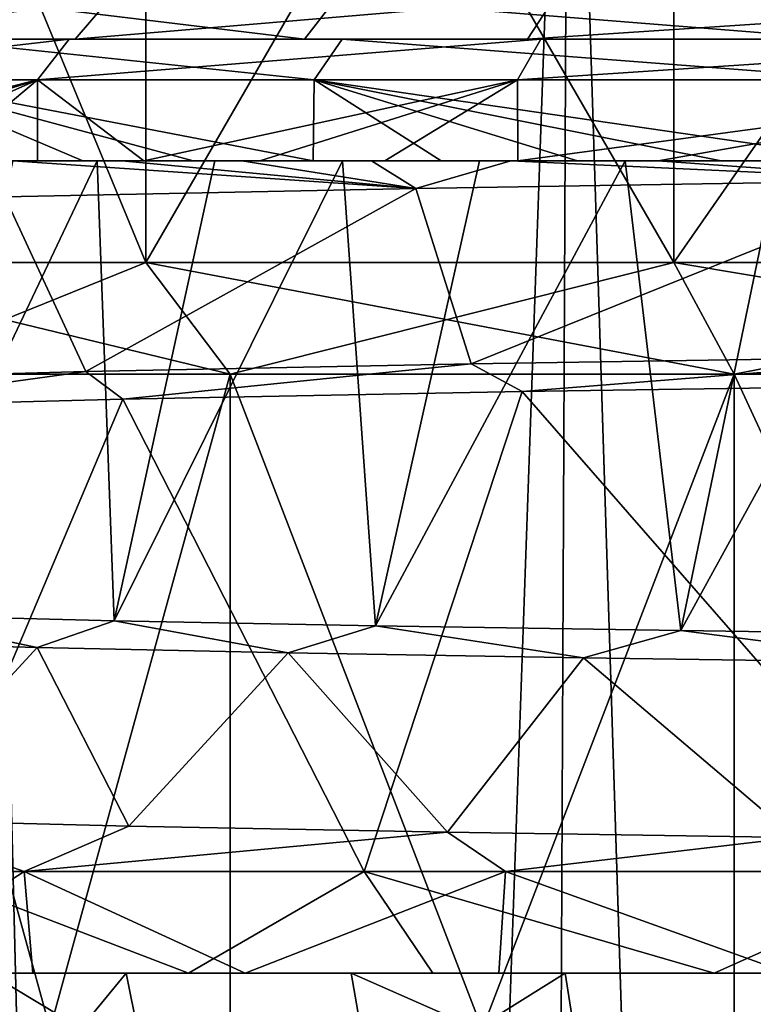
# Model space of a CAD drawing. Header units: millimetres. Extents: x -682 to 137, y -14 to 967.
# Tile 434 of 656: x -9.77 to -6.15, y 957.35 to 962.2. Entities that reach past the tile are written whole.
import ezdxf

# ---------------------------------------------------------------- set-up
doc = ezdxf.new("R2010")
doc.units = ezdxf.units.MM
doc.header["$LTSCALE"] = 65.185185
for name, color, linetype in [('100', 7, 'CONTINUOUS'), ('101', 7, 'CONTINUOUS'), ('105', 7, 'CONTINUOUS'), ('3650', 7, 'CONTINUOUS'), ('3651', 7, 'CONTINUOUS'), ('3721', 7, 'CONTINUOUS'), ('3722', 7, 'CONTINUOUS'), ('3723', 7, 'CONTINUOUS'), ('3748', 7, 'CONTINUOUS'), ('918', 7, 'CONTINUOUS'), ('919', 7, 'CONTINUOUS'), ('93', 7, 'CONTINUOUS'), ('94', 7, 'CONTINUOUS'), ('95', 7, 'CONTINUOUS'), ('96', 7, 'CONTINUOUS'), ('97', 7, 'CONTINUOUS')]:
    doc.layers.add(name, color=color, linetype=linetype)

msp = doc.modelspace()

# ---------------------------------------------------------------- linework, layer by layer
at = {"layer": '100', "color": 7, "linetype": 'CONTINUOUS', "true_color": 0x999999}
for points in [[(-9.6789, 961.9, -7.0087), (-11.2614, 961.9, -3.9979), (-9.5224, 962.1, -6.8837), (-9.6789, 961.9, -7.0087)], [(-9.5224, 962.1, -6.8837), (-11.2614, 961.9, -3.9979), (-11.074, 962.1, -3.928), (-9.5224, 962.1, -6.8837)], [(-10.3961, 961.9, 5.8927), (-8.3148, 961.9, 8.5829), (-10.2212, 962.1, 5.7957), (-10.3961, 961.9, 5.8927)], [(-10.2212, 962.1, 5.7957), (-8.3148, 961.9, 8.5829), (-8.1763, 962.1, 8.4386), (-10.2212, 962.1, 5.7957)], [(-7.3122, 961.9, -9.4516), (-9.6789, 961.9, -7.0087), (-7.1982, 962.1, -9.287), (-7.3122, 961.9, -9.4516)], [(-7.1982, 962.1, -9.287), (-9.6789, 961.9, -7.0087), (-9.5224, 962.1, -6.8837), (-7.1982, 962.1, -9.287)], [(-8.3148, 961.9, 8.5829), (-5.5599, 961.9, 10.5778), (-8.1763, 962.1, 8.4386), (-8.3148, 961.9, 8.5829)], [(-8.1763, 962.1, 8.4386), (-5.5599, 961.9, 10.5778), (-5.4651, 962.1, 10.4017), (-8.1763, 962.1, 8.4386)], [(-4.3532, 961.9, -11.1289), (-7.3122, 961.9, -9.4516), (-4.2894, 962.1, -10.9391), (-4.3532, 961.9, -11.1289)], [(-4.2894, 962.1, -10.9391), (-7.3122, 961.9, -9.4516), (-7.1982, 962.1, -9.287), (-4.2894, 962.1, -10.9391)]]:
    msp.add_3dface(points, dxfattribs=at)
at = {"layer": '101', "color": 7, "linetype": 'CONTINUOUS', "true_color": 0x999999}
for points in [[(-9.5224, 962.1, -6.8837), (-11.074, 962.1, -3.928), (-9.493, 962.1, -5.7041), (-9.5224, 962.1, -6.8837)], [(-9.493, 962.1, -5.7041), (-11.074, 962.1, -3.928), (-10.7906, 962.1, -2.4934), (-9.493, 962.1, -5.7041)], [(-10.2212, 962.1, 5.7957), (-8.1763, 962.1, 8.4386), (-8.3631, 962.1, 7.2602), (-10.2212, 962.1, 5.7957)], [(-10.1957, 962.1, 4.3246), (-10.2212, 962.1, 5.7957), (-8.3631, 962.1, 7.2602), (-10.1957, 962.1, 4.3246)], [(-7.1982, 962.1, -9.287), (-9.5224, 962.1, -6.8837), (-7.2644, 962.1, -8.3595), (-7.1982, 962.1, -9.287)], [(-7.2644, 962.1, -8.3595), (-9.5224, 962.1, -6.8837), (-9.493, 962.1, -5.7041), (-7.2644, 962.1, -8.3595)], [(-8.3631, 962.1, 7.2602), (-8.1763, 962.1, 8.4386), (-5.7128, 962.1, 9.4877), (-8.3631, 962.1, 7.2602)], [(-8.1763, 962.1, 8.4386), (-5.4651, 962.1, 10.4017), (-5.7128, 962.1, 9.4877), (-8.1763, 962.1, 8.4386)], [(-4.3291, 962.1, -10.1938), (-7.1982, 962.1, -9.287), (-7.2644, 962.1, -8.3595), (-4.3291, 962.1, -10.1938)], [(-4.2894, 962.1, -10.9391), (-7.1982, 962.1, -9.287), (-4.3291, 962.1, -10.1938), (-4.2894, 962.1, -10.9391)]]:
    msp.add_3dface(points, dxfattribs=at)
at = {"layer": '105', "color": 7, "linetype": 'CONTINUOUS', "true_color": 0x999999}
for points in [[(-9.493, 962.1, -5.7041), (-10.7906, 962.1, -2.4934), (-9.3217, 962.3, -5.601), (-9.493, 962.1, -5.7041)], [(-10.7906, 962.1, -2.4934), (-10.5963, 962.3, -2.4463), (-9.3217, 962.3, -5.601), (-10.7906, 962.1, -2.4934)], [(-10.1957, 962.1, 4.3246), (-8.3631, 962.1, 7.2602), (-10.0105, 962.3, 4.2492), (-10.1957, 962.1, 4.3246)], [(-8.3631, 962.1, 7.2602), (-8.2075, 962.3, 7.1346), (-10.0105, 962.3, 4.2492), (-8.3631, 962.1, 7.2602)], [(-7.2644, 962.1, -8.3595), (-9.493, 962.1, -5.7041), (-7.1346, 962.3, -8.2075), (-7.2644, 962.1, -8.3595)], [(-9.493, 962.1, -5.7041), (-9.3217, 962.3, -5.601), (-7.1346, 962.3, -8.2075), (-9.493, 962.1, -5.7041)], [(-8.3631, 962.1, 7.2602), (-5.7128, 962.1, 9.4877), (-8.2075, 962.3, 7.1346), (-8.3631, 962.1, 7.2602)], [(-5.7128, 962.1, 9.4877), (-5.601, 962.3, 9.3217), (-8.2075, 962.3, 7.1346), (-5.7128, 962.1, 9.4877)], [(-4.3291, 962.1, -10.1938), (-7.2644, 962.1, -8.3595), (-4.2492, 962.3, -10.0105), (-4.3291, 962.1, -10.1938)], [(-7.2644, 962.1, -8.3595), (-7.1346, 962.3, -8.2075), (-4.2492, 962.3, -10.0105), (-7.2644, 962.1, -8.3595)]]:
    msp.add_3dface(points, dxfattribs=at)
at = {"layer": '3650', "color": 7, "linetype": 'CONTINUOUS', "true_color": 0x999999}
for points in [[(-7.2904, 960.3642, 9.4584), (-9.2586, 960.3263, 7.5425), (-8.0686, 958, 8.804), (-7.2904, 960.3642, 9.4584)], [(-5.224, 958, 10.7388), (-7.2904, 960.3642, 9.4584), (-8.0686, 958, 8.804), (-5.224, 958, 10.7388)], [(-4.9355, 960.3995, 10.8744), (-7.2904, 960.3642, 9.4584), (-5.224, 958, 10.7388), (-4.9355, 960.3995, 10.8744)], [(-9.2586, 960.3263, 7.5425), (-10.7045, 960.2887, 5.294), (-10.2435, 958, 6.1386), (-9.2586, 960.3263, 7.5425)], [(-8.0686, 958, 8.804), (-9.2586, 960.3263, 7.5425), (-10.2435, 958, 6.1386), (-8.0686, 958, 8.804)], [(-10.4479, 959.2643, -5.7838), (-9.6796, 959.1041, -6.994), (-10.6915, 959.1313, -5.32), (-10.4479, 959.2643, -5.7838)], [(-10.4479, 959.2643, -5.7838), (-9.301, 959.2358, -7.4901), (-9.6796, 959.1041, -6.994), (-10.4479, 959.2643, -5.7838)], [(-9.301, 959.2358, -7.4901), (-8.4431, 959.078, -8.4454), (-9.6796, 959.1041, -6.994), (-9.301, 959.2358, -7.4901)], [(-9.301, 959.2358, -7.4901), (-8.0132, 959.2108, -8.8544), (-8.4431, 959.078, -8.4454), (-9.301, 959.2358, -7.4901)], [(-8.0132, 959.2108, -8.8544), (-6.9883, 959.0535, -9.6837), (-8.4431, 959.078, -8.4454), (-8.0132, 959.2108, -8.8544)], [(-8.0132, 959.2108, -8.8544), (-6.5086, 959.1869, -10.0124), (-6.9883, 959.0535, -9.6837), (-8.0132, 959.2108, -8.8544)], [(-6.5086, 959.1869, -10.0124), (-5.2775, 959.0282, -10.7126), (-6.9883, 959.0535, -9.6837), (-6.5086, 959.1869, -10.0124)], [(-6.5086, 959.1869, -10.0124), (-4.8387, 959.1623, -10.9178), (-5.2775, 959.0282, -10.7126), (-6.5086, 959.1869, -10.0124)], [(-11.3078, 958, -3.8399), (-10.4623, 958.2548, -5.7578), (-9.744, 958, -6.9041), (-11.3078, 958, -3.8399)], [(-10.4623, 958.2548, -5.7578), (-9.2288, 958.2243, -7.579), (-9.744, 958, -6.9041), (-10.4623, 958.2548, -5.7578)], [(-9.2288, 958.2243, -7.579), (-7.6574, 958.1948, -9.1638), (-9.744, 958, -6.9041), (-9.2288, 958.2243, -7.579)], [(-9.744, 958, -6.9041), (-7.6574, 958.1948, -9.1638), (-7.3715, 958, -9.3953), (-9.744, 958, -6.9041)], [(-7.6574, 958.1948, -9.1638), (-5.9453, 958.1686, -10.3569), (-7.3715, 958, -9.3953), (-7.6574, 958.1948, -9.1638)], [(-7.3715, 958, -9.3953), (-5.9453, 958.1686, -10.3569), (-4.3873, 958, -11.1069), (-7.3715, 958, -9.3953)]]:
    msp.add_3dface(points, dxfattribs=at)
at = {"layer": '3651', "color": 7, "linetype": 'CONTINUOUS', "true_color": 0x999999}
for points in [[(-10.5187, 957.5, -4.5026), (-11.3078, 958, -3.8399), (-9.744, 958, -6.9041), (-10.5187, 957.5, -4.5026)], [(-9.7024, 957.5, -6.0646), (-10.5187, 957.5, -4.5026), (-9.744, 958, -6.9041), (-9.7024, 957.5, -6.0646)], [(-9.9258, 957.5, 5.6918), (-8.9341, 957.5, 7.1485), (-10.2435, 958, 6.1386), (-9.9258, 957.5, 5.6918)], [(-8.9341, 957.5, 7.1485), (-8.0686, 958, 8.804), (-10.2435, 958, 6.1386), (-8.9341, 957.5, 7.1485)], [(-8.6559, 957.5, -7.4828), (-9.7024, 957.5, -6.0646), (-9.744, 958, -6.9041), (-8.6559, 957.5, -7.4828)], [(-8.6559, 957.5, -7.4828), (-9.744, 958, -6.9041), (-7.3715, 958, -9.3953), (-8.6559, 957.5, -7.4828)], [(-8.9341, 957.5, 7.1485), (-7.7306, 957.5, 8.4354), (-8.0686, 958, 8.804), (-8.9341, 957.5, 7.1485)], [(-7.4041, 957.5, -8.7234), (-8.6559, 957.5, -7.4828), (-7.3715, 958, -9.3953), (-7.4041, 957.5, -8.7234)], [(-7.7306, 957.5, 8.4354), (-6.3438, 957.5, 9.5224), (-8.0686, 958, 8.804), (-7.7306, 957.5, 8.4354)], [(-6.3438, 957.5, 9.5224), (-5.224, 958, 10.7388), (-8.0686, 958, 8.804), (-6.3438, 957.5, 9.5224)], [(-5.9766, 957.5, -9.7569), (-7.4041, 957.5, -8.7234), (-7.3715, 958, -9.3953), (-5.9766, 957.5, -9.7569)], [(-5.9766, 957.5, -9.7569), (-7.3715, 958, -9.3953), (-4.3873, 958, -11.1069), (-5.9766, 957.5, -9.7569)], [(-6.3438, 957.5, 9.5224), (-4.8064, 957.5, 10.3835), (-5.224, 958, 10.7388), (-6.3438, 957.5, 9.5224)]]:
    msp.add_3dface(points, dxfattribs=at)
at = {"layer": '3721', "color": 7, "linetype": 'CONTINUOUS', "true_color": 0x96918c}
for points in [[(-11.0065, 961, -5.0265), (-9.1446, 961, -7.9238), (-11.0065, 965.5, -5.0265), (-11.0065, 961, -5.0265)], [(-11.0065, 965.5, -5.0265), (-9.1446, 961, -7.9238), (-9.1446, 965.5, -7.9238), (-11.0065, 965.5, -5.0265)], [(-9.1446, 961, 7.9238), (-11.0065, 961, 5.0265), (-9.1446, 965.5, 7.9238), (-9.1446, 961, 7.9238)], [(-9.1446, 965.5, 7.9238), (-11.0065, 961, 5.0265), (-11.0065, 965.5, 5.0265), (-9.1446, 965.5, 7.9238)], [(-9.1446, 961, -7.9238), (-6.5418, 961, -10.1792), (-9.1446, 965.5, -7.9238), (-9.1446, 961, -7.9238)], [(-9.1446, 965.5, -7.9238), (-6.5418, 961, -10.1792), (-6.5418, 965.5, -10.1792), (-9.1446, 965.5, -7.9238)], [(-6.5418, 961, 10.1792), (-9.1446, 961, 7.9238), (-6.5418, 965.5, 10.1792), (-6.5418, 961, 10.1792)], [(-6.5418, 965.5, 10.1792), (-9.1446, 961, 7.9238), (-9.1446, 965.5, 7.9238), (-6.5418, 965.5, 10.1792)], [(-6.5418, 961, -10.1792), (-3.409, 961, -11.6099), (-6.5418, 965.5, -10.1792), (-6.5418, 961, -10.1792)], [(-6.5418, 965.5, -10.1792), (-3.409, 961, -11.6099), (-3.409, 965.5, -11.6099), (-6.5418, 965.5, -10.1792)], [(-3.409, 961, 11.6099), (-6.5418, 961, 10.1792), (-3.409, 965.5, 11.6099), (-3.409, 961, 11.6099)], [(-3.409, 965.5, 11.6099), (-6.5418, 961, 10.1792), (-6.5418, 965.5, 10.1792), (-3.409, 965.5, 11.6099)]]:
    msp.add_3dface(points, dxfattribs=at)
at = {"layer": '3722', "color": 7, "linetype": 'CONTINUOUS', "true_color": 0x96918c}
for points in [[(-9.1446, 961, -7.9238), (-11.0065, 961, -5.0265), (-8.7289, 960.45, -7.5636), (-9.1446, 961, -7.9238)], [(-8.7289, 960.45, -7.5636), (-11.0065, 961, -5.0265), (-10.5062, 960.45, -4.798), (-8.7289, 960.45, -7.5636)], [(-11.0065, 961, 5.0265), (-9.1446, 961, 7.9238), (-10.5062, 960.45, 4.798), (-11.0065, 961, 5.0265)], [(-10.5062, 960.45, 4.798), (-9.1446, 961, 7.9238), (-8.7289, 960.45, 7.5636), (-10.5062, 960.45, 4.798)], [(-6.5418, 961, -10.1792), (-9.1446, 961, -7.9238), (-6.2444, 960.45, -9.7165), (-6.5418, 961, -10.1792)], [(-6.2444, 960.45, -9.7165), (-9.1446, 961, -7.9238), (-8.7289, 960.45, -7.5636), (-6.2444, 960.45, -9.7165)], [(-9.1446, 961, 7.9238), (-6.5418, 961, 10.1792), (-8.7289, 960.45, 7.5636), (-9.1446, 961, 7.9238)], [(-8.7289, 960.45, 7.5636), (-6.5418, 961, 10.1792), (-6.2444, 960.45, 9.7165), (-8.7289, 960.45, 7.5636)], [(-3.409, 961, -11.6099), (-6.5418, 961, -10.1792), (-3.254, 960.45, -11.0821), (-3.409, 961, -11.6099)], [(-3.254, 960.45, -11.0821), (-6.5418, 961, -10.1792), (-6.2444, 960.45, -9.7165), (-3.254, 960.45, -11.0821)], [(-6.5418, 961, 10.1792), (-3.409, 961, 11.6099), (-6.2444, 960.45, 9.7165), (-6.5418, 961, 10.1792)], [(-6.2444, 960.45, 9.7165), (-3.409, 961, 11.6099), (-3.254, 960.45, 11.0821), (-6.2444, 960.45, 9.7165)]]:
    msp.add_3dface(points, dxfattribs=at)
at = {"layer": '3723', "color": 7, "linetype": 'CONTINUOUS', "true_color": 0x96918c}
for points in [[(-8.728, 954, -7.5641), (-10.5062, 960.45, -4.798), (-10.5067, 954, -4.7967), (-8.728, 954, -7.5641)], [(-10.5062, 960.45, 4.798), (-8.7289, 960.45, 7.5636), (-10.5067, 954, 4.7967), (-10.5062, 960.45, 4.798)], [(-10.5067, 954, 4.7967), (-8.7289, 960.45, 7.5636), (-8.728, 954, 7.5641), (-10.5067, 954, 4.7967)], [(-8.7289, 960.45, -7.5636), (-10.5062, 960.45, -4.798), (-8.728, 954, -7.5641), (-8.7289, 960.45, -7.5636)], [(-6.2444, 960.45, -9.7165), (-8.7289, 960.45, -7.5636), (-6.2452, 954, -9.7159), (-6.2444, 960.45, -9.7165)], [(-6.2452, 954, -9.7159), (-8.7289, 960.45, -7.5636), (-8.728, 954, -7.5641), (-6.2452, 954, -9.7159)], [(-8.7289, 960.45, 7.5636), (-6.2444, 960.45, 9.7165), (-8.728, 954, 7.5641), (-8.7289, 960.45, 7.5636)], [(-8.728, 954, 7.5641), (-6.2444, 960.45, 9.7165), (-6.2452, 954, 9.7159), (-8.728, 954, 7.5641)], [(-3.2536, 954, -11.0819), (-6.2444, 960.45, -9.7165), (-6.2452, 954, -9.7159), (-3.2536, 954, -11.0819)], [(-6.2444, 960.45, 9.7165), (-3.254, 960.45, 11.0821), (-6.2452, 954, 9.7159), (-6.2444, 960.45, 9.7165)], [(-6.2452, 954, 9.7159), (-3.254, 960.45, 11.0821), (-3.2536, 954, 11.0819), (-6.2452, 954, 9.7159)], [(-3.254, 960.45, -11.0821), (-6.2444, 960.45, -9.7165), (-3.2536, 954, -11.0819), (-3.254, 960.45, -11.0821)]]:
    msp.add_3dface(points, dxfattribs=at)
at = {"layer": '3748', "color": 7, "linetype": 'CONTINUOUS', "true_color": 0x96918c}
for points in [[(-10.6035, 865.5044, 10.6035), (-7.4978, 865.5044, 12.9866), (-9.9864, 965.5044, 9.9864), (-10.6035, 865.5044, 10.6035)], [(-7.4978, 865.5044, -12.9866), (-10.6035, 865.5044, -10.6035), (-7.0615, 965.5044, -12.2308), (-7.4978, 865.5044, -12.9866)], [(-7.0615, 965.5044, -12.2308), (-10.6035, 865.5044, -10.6035), (-9.9864, 965.5044, -9.9864), (-7.0615, 965.5044, -12.2308)], [(-9.9864, 965.5044, 9.9864), (-7.4978, 865.5044, 12.9866), (-7.0615, 965.5044, 12.2308), (-9.9864, 965.5044, 9.9864)], [(-7.4978, 865.5044, 12.9866), (-3.8811, 865.5044, 14.4846), (-7.0615, 965.5044, 12.2308), (-7.4978, 865.5044, 12.9866)], [(-3.8811, 865.5044, -14.4846), (-7.4978, 865.5044, -12.9866), (-3.6553, 965.5044, -13.6417), (-3.8811, 865.5044, -14.4846)], [(-3.6553, 965.5044, -13.6417), (-7.4978, 865.5044, -12.9866), (-7.0615, 965.5044, -12.2308), (-3.6553, 965.5044, -13.6417)], [(-7.0615, 965.5044, 12.2308), (-3.8811, 865.5044, 14.4846), (-3.6553, 965.5044, 13.6417), (-7.0615, 965.5044, 12.2308)]]:
    msp.add_3dface(points, dxfattribs=at)
at = {"layer": '918', "color": 7, "linetype": 'CONTINUOUS', "true_color": 0x999999}
for points in [[(-5.2936, 961.4046, 10.7046), (-7.8134, 961.365, 9.0312), (-7.542, 960.5004, 9.259), (-5.2936, 961.4046, 10.7046)], [(-5.2936, 961.4046, 10.7046), (-7.542, 960.5004, 9.259), (-5.0998, 960.5379, 10.7983), (-5.2936, 961.4046, 10.7046)], [(-7.8134, 961.365, 9.0312), (-9.839, 961.3225, 6.7679), (-9.4405, 960.4625, 7.3136), (-7.8134, 961.365, 9.0312)], [(-7.8134, 961.365, 9.0312), (-9.4405, 960.4625, 7.3136), (-7.542, 960.5004, 9.259), (-7.8134, 961.365, 9.0312)], [(-9.839, 961.3225, 6.7679), (-10.8141, 960.4253, 5.0663), (-9.4405, 960.4625, 7.3136), (-9.839, 961.3225, 6.7679)]]:
    msp.add_3dface(points, dxfattribs=at)
at = {"layer": '919', "color": 7, "linetype": 'CONTINUOUS', "true_color": 0x999999}
for points in [[(-10.6915, 959.1313, -5.32), (-9.6796, 959.1041, -6.994), (-10.4623, 958.2548, -5.7578), (-10.6915, 959.1313, -5.32)], [(-10.4623, 958.2548, -5.7578), (-9.6796, 959.1041, -6.994), (-9.2288, 958.2243, -7.579), (-10.4623, 958.2548, -5.7578)], [(-9.6796, 959.1041, -6.994), (-8.4431, 959.078, -8.4454), (-9.2288, 958.2243, -7.579), (-9.6796, 959.1041, -6.994)], [(-9.2288, 958.2243, -7.579), (-8.4431, 959.078, -8.4454), (-7.6574, 958.1948, -9.1638), (-9.2288, 958.2243, -7.579)], [(-8.4431, 959.078, -8.4454), (-6.9883, 959.0535, -9.6837), (-7.6574, 958.1948, -9.1638), (-8.4431, 959.078, -8.4454)], [(-7.6574, 958.1948, -9.1638), (-6.9883, 959.0535, -9.6837), (-5.9453, 958.1686, -10.3569), (-7.6574, 958.1948, -9.1638)], [(-6.9883, 959.0535, -9.6837), (-5.2775, 959.0282, -10.7126), (-5.9453, 958.1686, -10.3569), (-6.9883, 959.0535, -9.6837)]]:
    msp.add_3dface(points, dxfattribs=at)
at = {"layer": '93', "color": 7, "linetype": 'CONTINUOUS', "true_color": 0x999999}
for points in [[(-10.46, 956.3, 0.9151), (-9.6653, 956.3, 4.1027), (-10.7359, 957.5, 0.9412), (-10.46, 956.3, 0.9151)], [(-10.7359, 957.5, 0.9412), (-9.6653, 956.3, 4.1027), (-9.9191, 957.5, 4.2138), (-10.7359, 957.5, 0.9412)], [(-9.2412, 957.5, -5.5447), (-10.2309, 956.3, -2.362), (-10.5014, 957.5, -2.4217), (-9.2412, 957.5, -5.5447)], [(-9.0003, 956.3, -5.4079), (-10.2309, 956.3, -2.362), (-9.2412, 957.5, -5.5447), (-9.0003, 956.3, -5.4079)], [(-9.6653, 956.3, 4.1027), (-7.9245, 956.3, 6.8886), (-9.9191, 957.5, 4.2138), (-9.6653, 956.3, 4.1027)], [(-9.9191, 957.5, 4.2138), (-7.9245, 956.3, 6.8886), (-8.133, 957.5, 7.0708), (-9.9191, 957.5, 4.2138)], [(-7.0782, 957.5, -8.1266), (-9.0003, 956.3, -5.4079), (-9.2412, 957.5, -5.5447), (-7.0782, 957.5, -8.1266)], [(-6.8886, 956.3, -7.9245), (-9.0003, 956.3, -5.4079), (-7.0782, 957.5, -8.1266), (-6.8886, 956.3, -7.9245)], [(-7.9245, 956.3, 6.8886), (-5.4079, 956.3, 9.0003), (-8.133, 957.5, 7.0708), (-7.9245, 956.3, 6.8886)], [(-8.133, 957.5, 7.0708), (-5.4079, 956.3, 9.0003), (-5.5492, 957.5, 9.2384), (-8.133, 957.5, 7.0708)], [(-4.2199, 957.5, -9.9164), (-6.8886, 956.3, -7.9245), (-7.0782, 957.5, -8.1266), (-4.2199, 957.5, -9.9164)], [(-4.1027, 956.3, -9.6653), (-6.8886, 956.3, -7.9245), (-4.2199, 957.5, -9.9164), (-4.1027, 956.3, -9.6653)]]:
    msp.add_3dface(points, dxfattribs=at)
at = {"layer": '94', "color": 7, "linetype": 'CONTINUOUS', "true_color": 0x999999}
for points in [[(-9.7024, 957.5, -6.0646), (-10.5014, 957.5, -2.4217), (-10.5187, 957.5, -4.5026), (-9.7024, 957.5, -6.0646)], [(-9.2412, 957.5, -5.5447), (-10.5014, 957.5, -2.4217), (-9.7024, 957.5, -6.0646), (-9.2412, 957.5, -5.5447)], [(-9.9258, 957.5, 5.6918), (-9.9191, 957.5, 4.2138), (-8.9341, 957.5, 7.1485), (-9.9258, 957.5, 5.6918)], [(-9.9191, 957.5, 4.2138), (-8.133, 957.5, 7.0708), (-8.9341, 957.5, 7.1485), (-9.9191, 957.5, 4.2138)], [(-8.6559, 957.5, -7.4828), (-9.2412, 957.5, -5.5447), (-9.7024, 957.5, -6.0646), (-8.6559, 957.5, -7.4828)], [(-7.0782, 957.5, -8.1266), (-9.2412, 957.5, -5.5447), (-7.4041, 957.5, -8.7234), (-7.0782, 957.5, -8.1266)], [(-7.4041, 957.5, -8.7234), (-9.2412, 957.5, -5.5447), (-8.6559, 957.5, -7.4828), (-7.4041, 957.5, -8.7234)], [(-8.9341, 957.5, 7.1485), (-8.133, 957.5, 7.0708), (-7.7306, 957.5, 8.4354), (-8.9341, 957.5, 7.1485)], [(-8.133, 957.5, 7.0708), (-5.5492, 957.5, 9.2384), (-7.7306, 957.5, 8.4354), (-8.133, 957.5, 7.0708)], [(-7.7306, 957.5, 8.4354), (-5.5492, 957.5, 9.2384), (-6.3438, 957.5, 9.5224), (-7.7306, 957.5, 8.4354)], [(-5.9766, 957.5, -9.7569), (-7.0782, 957.5, -8.1266), (-7.4041, 957.5, -8.7234), (-5.9766, 957.5, -9.7569)], [(-4.2199, 957.5, -9.9164), (-7.0782, 957.5, -8.1266), (-4.4075, 957.5, -10.559), (-4.2199, 957.5, -9.9164)], [(-4.4075, 957.5, -10.559), (-7.0782, 957.5, -8.1266), (-5.9766, 957.5, -9.7569), (-4.4075, 957.5, -10.559)], [(-6.3438, 957.5, 9.5224), (-5.5492, 957.5, 9.2384), (-4.8064, 957.5, 10.3835), (-6.3438, 957.5, 9.5224)]]:
    msp.add_3dface(points, dxfattribs=at)
at = {"layer": '95', "color": 7, "linetype": 'CONTINUOUS', "true_color": 0x999999}
for points in [[(-9.301, 959.2358, -7.4901), (-10.4479, 959.2643, -5.7838), (-9.3844, 961.5, -7.3852), (-9.301, 959.2358, -7.4901)], [(-9.3844, 961.5, -7.3852), (-10.4479, 959.2643, -5.7838), (-9.9112, 961.5, -6.6617), (-9.3844, 961.5, -7.3852)], [(-7.8134, 961.365, 9.0312), (-9.8006, 961.5, 6.8233), (-9.839, 961.3225, 6.7679), (-7.8134, 961.365, 9.0312)], [(-9.2622, 961.5, 7.538), (-9.8006, 961.5, 6.8233), (-7.8134, 961.365, 9.0312), (-9.2622, 961.5, 7.538)], [(-8.8047, 961.5, -8.0677), (-9.301, 959.2358, -7.4901), (-9.3844, 961.5, -7.3852), (-8.8047, 961.5, -8.0677)], [(-8.0132, 959.2108, -8.8544), (-9.301, 959.2358, -7.4901), (-8.1753, 961.5, -8.7047), (-8.0132, 959.2108, -8.8544)], [(-8.1753, 961.5, -8.7047), (-9.301, 959.2358, -7.4901), (-8.8047, 961.5, -8.0677), (-8.1753, 961.5, -8.7047)], [(-8.6709, 961.5, 8.2113), (-9.2622, 961.5, 7.538), (-7.8134, 961.365, 9.0312), (-8.6709, 961.5, 8.2113)], [(-8.0319, 961.5, 8.8374), (-8.6709, 961.5, 8.2113), (-7.8134, 961.365, 9.0312), (-8.0319, 961.5, 8.8374)], [(-7.5005, 961.5, -9.2927), (-8.0132, 959.2108, -8.8544), (-8.1753, 961.5, -8.7047), (-7.5005, 961.5, -9.2927)], [(-7.3465, 961.5, 9.4148), (-8.0319, 961.5, 8.8374), (-7.8134, 961.365, 9.0312), (-7.3465, 961.5, 9.4148)], [(-6.5086, 959.1869, -10.0124), (-8.0132, 959.2108, -8.8544), (-6.7827, 961.5, -9.8287), (-6.5086, 959.1869, -10.0124)], [(-6.7827, 961.5, -9.8287), (-8.0132, 959.2108, -8.8544), (-7.5005, 961.5, -9.2927), (-6.7827, 961.5, -9.8287)], [(-5.2936, 961.4046, 10.7046), (-7.3465, 961.5, 9.4148), (-7.8134, 961.365, 9.0312), (-5.2936, 961.4046, 10.7046)], [(-6.6213, 961.5, 9.9383), (-7.3465, 961.5, 9.4148), (-5.2936, 961.4046, 10.7046), (-6.6213, 961.5, 9.9383)], [(-6.0279, 961.5, -10.309), (-6.5086, 959.1869, -10.0124), (-6.7827, 961.5, -9.8287), (-6.0279, 961.5, -10.309)], [(-5.8571, 961.5, 10.4069), (-6.6213, 961.5, 9.9383), (-5.2936, 961.4046, 10.7046), (-5.8571, 961.5, 10.4069)], [(-4.8387, 959.1623, -10.9178), (-6.5086, 959.1869, -10.0124), (-5.2377, 961.5, -10.732), (-4.8387, 959.1623, -10.9178)], [(-5.2377, 961.5, -10.732), (-6.5086, 959.1869, -10.0124), (-6.0279, 961.5, -10.309), (-5.2377, 961.5, -10.732)], [(-7.542, 960.5004, 9.259), (-7.2904, 960.3642, 9.4584), (-5.0998, 960.5379, 10.7983), (-7.542, 960.5004, 9.259)], [(-7.2904, 960.3642, 9.4584), (-4.9355, 960.3995, 10.8744), (-5.0998, 960.5379, 10.7983), (-7.2904, 960.3642, 9.4584)], [(-10.8141, 960.4253, 5.0663), (-10.7045, 960.2887, 5.294), (-9.4405, 960.4625, 7.3136), (-10.8141, 960.4253, 5.0663)], [(-10.7045, 960.2887, 5.294), (-9.2586, 960.3263, 7.5425), (-9.4405, 960.4625, 7.3136), (-10.7045, 960.2887, 5.294)], [(-9.4405, 960.4625, 7.3136), (-9.2586, 960.3263, 7.5425), (-7.542, 960.5004, 9.259), (-9.4405, 960.4625, 7.3136)], [(-9.2586, 960.3263, 7.5425), (-7.2904, 960.3642, 9.4584), (-7.542, 960.5004, 9.259), (-9.2586, 960.3263, 7.5425)]]:
    msp.add_3dface(points, dxfattribs=at)
at = {"layer": '96', "color": 7, "linetype": 'CONTINUOUS', "true_color": 0x999999}
for points in [[(-9.6787, 961.5, -7.0089), (-9.9112, 961.5, -6.6617), (-10.1544, 961.5, -6.2999), (-9.6787, 961.5, -7.0089)], [(-9.9516, 961.5, 6.6157), (-9.8006, 961.5, 6.8233), (-9.4548, 961.5, 7.308), (-9.9516, 961.5, 6.6157)], [(-9.3844, 961.5, -7.3852), (-9.9112, 961.5, -6.6617), (-9.6787, 961.5, -7.0089), (-9.3844, 961.5, -7.3852)], [(-9.8006, 961.5, 6.8233), (-9.2622, 961.5, 7.538), (-9.4548, 961.5, 7.308), (-9.8006, 961.5, 6.8233)], [(-9.1544, 961.5, -7.6809), (-9.3844, 961.5, -7.3852), (-9.6787, 961.5, -7.0089), (-9.1544, 961.5, -7.6809)], [(-9.4548, 961.5, 7.308), (-9.2622, 961.5, 7.538), (-8.9111, 961.5, 7.962), (-9.4548, 961.5, 7.308)], [(-8.8047, 961.5, -8.0677), (-9.3844, 961.5, -7.3852), (-9.1544, 961.5, -7.6809), (-8.8047, 961.5, -8.0677)], [(-9.2622, 961.5, 7.538), (-8.6709, 961.5, 8.2113), (-8.9111, 961.5, 7.962), (-9.2622, 961.5, 7.538)], [(-8.582, 961.5, -8.3156), (-8.8047, 961.5, -8.0677), (-9.1544, 961.5, -7.6809), (-8.582, 961.5, -8.3156)], [(-8.9111, 961.5, 7.962), (-8.6709, 961.5, 8.2113), (-8.3207, 961.5, 8.5772), (-8.9111, 961.5, 7.962)], [(-8.1753, 961.5, -8.7047), (-8.8047, 961.5, -8.0677), (-8.582, 961.5, -8.3156), (-8.1753, 961.5, -8.7047)], [(-8.6709, 961.5, 8.2113), (-8.0319, 961.5, 8.8374), (-8.3207, 961.5, 8.5772), (-8.6709, 961.5, 8.2113)], [(-7.9672, 961.5, -8.9064), (-8.1753, 961.5, -8.7047), (-8.582, 961.5, -8.3156), (-7.9672, 961.5, -8.9064)], [(-8.3207, 961.5, 8.5772), (-8.0319, 961.5, 8.8374), (-7.6891, 961.5, 9.1476), (-8.3207, 961.5, 8.5772)], [(-7.5005, 961.5, -9.2927), (-8.1753, 961.5, -8.7047), (-7.9672, 961.5, -8.9064), (-7.5005, 961.5, -9.2927)], [(-8.0319, 961.5, 8.8374), (-7.3465, 961.5, 9.4148), (-7.6891, 961.5, 9.1476), (-8.0319, 961.5, 8.8374)], [(-7.3106, 961.5, -9.4528), (-7.5005, 961.5, -9.2927), (-7.9672, 961.5, -8.9064), (-7.3106, 961.5, -9.4528)], [(-7.6891, 961.5, 9.1476), (-7.3465, 961.5, 9.4148), (-7.0167, 961.5, 9.673), (-7.6891, 961.5, 9.1476)], [(-6.7827, 961.5, -9.8287), (-7.5005, 961.5, -9.2927), (-7.3106, 961.5, -9.4528), (-6.7827, 961.5, -9.8287)], [(-7.3465, 961.5, 9.4148), (-6.6213, 961.5, 9.9383), (-7.0167, 961.5, 9.673), (-7.3465, 961.5, 9.4148)], [(-6.6195, 961.5, -9.9491), (-6.7827, 961.5, -9.8287), (-7.3106, 961.5, -9.4528), (-6.6195, 961.5, -9.9491)], [(-7.0167, 961.5, 9.673), (-6.6213, 961.5, 9.9383), (-6.3098, 961.5, 10.1482), (-7.0167, 961.5, 9.673)], [(-6.0279, 961.5, -10.309), (-6.7827, 961.5, -9.8287), (-6.6195, 961.5, -9.9491), (-6.0279, 961.5, -10.309)], [(-6.6213, 961.5, 9.9383), (-5.8571, 961.5, 10.4069), (-6.3098, 961.5, 10.1482), (-6.6213, 961.5, 9.9383)], [(-5.8942, 961.5, -10.3952), (-6.0279, 961.5, -10.309), (-6.6195, 961.5, -9.9491), (-5.8942, 961.5, -10.3952)], [(-6.3098, 961.5, 10.1482), (-5.8571, 961.5, 10.4069), (-5.5691, 961.5, 10.5729), (-6.3098, 961.5, 10.1482)]]:
    msp.add_3dface(points, dxfattribs=at)
at = {"layer": '97', "color": 7, "linetype": 'CONTINUOUS', "true_color": 0x999999}
for points in [[(-9.6789, 961.9, -7.0087), (-11.2604, 961.5, -4.0005), (-11.2614, 961.9, -3.9979), (-9.6789, 961.9, -7.0087)], [(-10.947, 961.5, -4.7922), (-11.2604, 961.5, -4.0005), (-9.6789, 961.9, -7.0087), (-10.947, 961.5, -4.7922)], [(-10.5773, 961.5, -5.5608), (-10.947, 961.5, -4.7922), (-9.6789, 961.9, -7.0087), (-10.5773, 961.5, -5.5608)], [(-10.1544, 961.5, -6.2999), (-10.5773, 961.5, -5.5608), (-9.6789, 961.9, -7.0087), (-10.1544, 961.5, -6.2999)], [(-9.9516, 961.5, 6.6157), (-9.4548, 961.5, 7.308), (-10.3961, 961.9, 5.8927), (-9.9516, 961.5, 6.6157)], [(-9.4548, 961.5, 7.308), (-8.9111, 961.5, 7.962), (-10.3961, 961.9, 5.8927), (-9.4548, 961.5, 7.308)], [(-8.9111, 961.5, 7.962), (-8.3207, 961.5, 8.5772), (-10.3961, 961.9, 5.8927), (-8.9111, 961.5, 7.962)], [(-10.3961, 961.9, 5.8927), (-8.3207, 961.5, 8.5772), (-8.3148, 961.9, 8.5829), (-10.3961, 961.9, 5.8927)], [(-9.6787, 961.5, -7.0089), (-10.1544, 961.5, -6.2999), (-9.6789, 961.9, -7.0087), (-9.6787, 961.5, -7.0089)], [(-9.1544, 961.5, -7.6809), (-9.6787, 961.5, -7.0089), (-9.6789, 961.9, -7.0087), (-9.1544, 961.5, -7.6809)], [(-7.3122, 961.9, -9.4516), (-9.1544, 961.5, -7.6809), (-9.6789, 961.9, -7.0087), (-7.3122, 961.9, -9.4516)], [(-8.582, 961.5, -8.3156), (-9.1544, 961.5, -7.6809), (-7.3122, 961.9, -9.4516), (-8.582, 961.5, -8.3156)], [(-7.9672, 961.5, -8.9064), (-8.582, 961.5, -8.3156), (-7.3122, 961.9, -9.4516), (-7.9672, 961.5, -8.9064)], [(-8.3207, 961.5, 8.5772), (-7.6891, 961.5, 9.1476), (-8.3148, 961.9, 8.5829), (-8.3207, 961.5, 8.5772)], [(-7.6891, 961.5, 9.1476), (-7.0167, 961.5, 9.673), (-8.3148, 961.9, 8.5829), (-7.6891, 961.5, 9.1476)], [(-7.0167, 961.5, 9.673), (-6.3098, 961.5, 10.1482), (-8.3148, 961.9, 8.5829), (-7.0167, 961.5, 9.673)], [(-6.3098, 961.5, 10.1482), (-5.5691, 961.5, 10.5729), (-8.3148, 961.9, 8.5829), (-6.3098, 961.5, 10.1482)], [(-8.3148, 961.9, 8.5829), (-5.5691, 961.5, 10.5729), (-5.5599, 961.9, 10.5778), (-8.3148, 961.9, 8.5829)], [(-7.3106, 961.5, -9.4528), (-7.9672, 961.5, -8.9064), (-7.3122, 961.9, -9.4516), (-7.3106, 961.5, -9.4528)], [(-4.3532, 961.9, -11.1289), (-7.3106, 961.5, -9.4528), (-7.3122, 961.9, -9.4516), (-4.3532, 961.9, -11.1289)], [(-6.6195, 961.5, -9.9491), (-7.3106, 961.5, -9.4528), (-4.3532, 961.9, -11.1289), (-6.6195, 961.5, -9.9491)], [(-5.8942, 961.5, -10.3952), (-6.6195, 961.5, -9.9491), (-4.3532, 961.9, -11.1289), (-5.8942, 961.5, -10.3952)]]:
    msp.add_3dface(points, dxfattribs=at)

doc.saveas('drawing.dxf')
